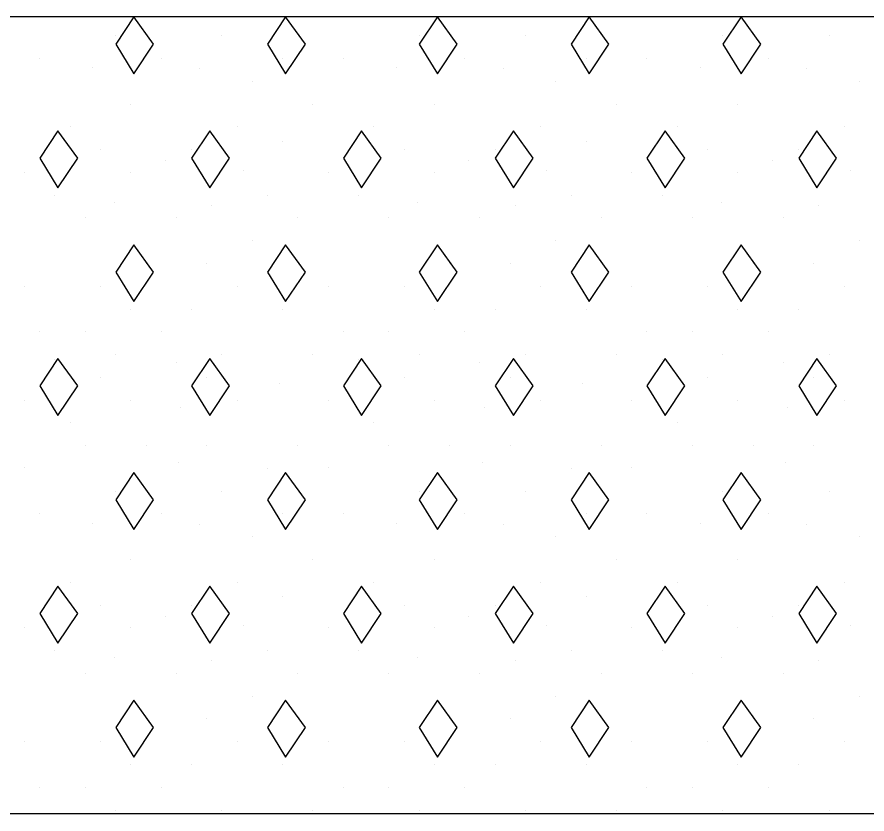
# Model space of a CAD drawing. Extents: x 1313964 to 1316843, y 2087046 to 2096619.
# Drawn here: x 1314422.378 to 1314425.784, y 2089333.909 to 2089337.102 of the extents above; entities that cross this region are included whole.
import ezdxf

# ---------------------------------------------------------------- set-up
doc = ezdxf.new("R2010")
doc.units = 0
doc.layers.add('B-Sub-Contour', color=7, linetype='Continuous')
doc.layers.add('Default', color=7, linetype='Continuous')

# ---------------------------------------------------------------- blocks, each defined once
blk = doc.blocks.new('POINT_DISPLAY')
at = {"layer": 'Default'}
blk.add_line((0, 0), (0, 0), dxfattribs=at)

msp = doc.modelspace()

# ---------------------------------------------------------------- linework, layer by layer
at = {"layer": 'B-Sub-Contour'}
for points in [[(1314445.973, 2089337.1016), (1314410.9731, 2089337.1016)], [(1314445.973, 2089333.909), (1314410.9731, 2089333.909)]]:
    msp.add_lwpolyline(points, dxfattribs=at)
for points in [[(1314422.8467, 2089337.1016), (1314422.7738, 2089336.9921), (1314422.8467, 2089336.8735), (1314422.9258, 2089336.9921)], [(1314423.4548, 2089337.1016), (1314423.3819, 2089336.9921), (1314423.4548, 2089336.8735), (1314423.5339, 2089336.9921)], [(1314424.0629, 2089337.1016), (1314423.99, 2089336.9921), (1314424.0629, 2089336.8735), (1314424.142, 2089336.9921)], [(1314424.671, 2089337.1016), (1314424.5981, 2089336.9921), (1314424.671, 2089336.8735), (1314424.7501, 2089336.9921)], [(1314425.2792, 2089337.1016), (1314425.2062, 2089336.9921), (1314425.2792, 2089336.8735), (1314425.3582, 2089336.9921)], [(1314422.5427, 2089336.6455), (1314422.4697, 2089336.536), (1314422.5427, 2089336.4174), (1314422.6217, 2089336.536)], [(1314423.1508, 2089336.6455), (1314423.0778, 2089336.536), (1314423.1508, 2089336.4174), (1314423.2298, 2089336.536)], [(1314423.7589, 2089336.6455), (1314423.6859, 2089336.536), (1314423.7589, 2089336.4174), (1314423.8379, 2089336.536)], [(1314424.367, 2089336.6455), (1314424.294, 2089336.536), (1314424.367, 2089336.4174), (1314424.446, 2089336.536)], [(1314424.9751, 2089336.6455), (1314424.9021, 2089336.536), (1314424.9751, 2089336.4174), (1314425.0542, 2089336.536)], [(1314425.5832, 2089336.6455), (1314425.5102, 2089336.536), (1314425.5832, 2089336.4174), (1314425.6623, 2089336.536)], [(1314422.8467, 2089336.1894), (1314422.7738, 2089336.0799), (1314422.8467, 2089335.9614), (1314422.9258, 2089336.0799)], [(1314423.4548, 2089336.1894), (1314423.3819, 2089336.0799), (1314423.4548, 2089335.9614), (1314423.5339, 2089336.0799)], [(1314424.0629, 2089336.1894), (1314423.99, 2089336.0799), (1314424.0629, 2089335.9614), (1314424.142, 2089336.0799)], [(1314424.671, 2089336.1894), (1314424.5981, 2089336.0799), (1314424.671, 2089335.9614), (1314424.7501, 2089336.0799)], [(1314425.2792, 2089336.1894), (1314425.2062, 2089336.0799), (1314425.2792, 2089335.9614), (1314425.3582, 2089336.0799)], [(1314422.5427, 2089335.7333), (1314422.4697, 2089335.6239), (1314422.5427, 2089335.5053), (1314422.6217, 2089335.6239)], [(1314423.1508, 2089335.7333), (1314423.0778, 2089335.6239), (1314423.1508, 2089335.5053), (1314423.2298, 2089335.6239)], [(1314423.7589, 2089335.7333), (1314423.6859, 2089335.6239), (1314423.7589, 2089335.5053), (1314423.8379, 2089335.6239)], [(1314424.367, 2089335.7333), (1314424.294, 2089335.6239), (1314424.367, 2089335.5053), (1314424.446, 2089335.6239)], [(1314424.9751, 2089335.7333), (1314424.9021, 2089335.6239), (1314424.9751, 2089335.5053), (1314425.0542, 2089335.6239)], [(1314425.5832, 2089335.7333), (1314425.5102, 2089335.6239), (1314425.5832, 2089335.5053), (1314425.6623, 2089335.6239)], [(1314422.8467, 2089335.2772), (1314422.7738, 2089335.1678), (1314422.8467, 2089335.0492), (1314422.9258, 2089335.1678)], [(1314423.4548, 2089335.2772), (1314423.3819, 2089335.1678), (1314423.4548, 2089335.0492), (1314423.5339, 2089335.1678)], [(1314424.0629, 2089335.2772), (1314423.99, 2089335.1678), (1314424.0629, 2089335.0492), (1314424.142, 2089335.1678)], [(1314424.671, 2089335.2772), (1314424.5981, 2089335.1678), (1314424.671, 2089335.0492), (1314424.7501, 2089335.1678)], [(1314425.2792, 2089335.2772), (1314425.2062, 2089335.1678), (1314425.2792, 2089335.0492), (1314425.3582, 2089335.1678)], [(1314422.5427, 2089334.8212), (1314422.4697, 2089334.7117), (1314422.5427, 2089334.5931), (1314422.6217, 2089334.7117)], [(1314423.1508, 2089334.8212), (1314423.0778, 2089334.7117), (1314423.1508, 2089334.5931), (1314423.2298, 2089334.7117)], [(1314423.7589, 2089334.8212), (1314423.6859, 2089334.7117), (1314423.7589, 2089334.5931), (1314423.8379, 2089334.7117)], [(1314424.367, 2089334.8212), (1314424.294, 2089334.7117), (1314424.367, 2089334.5931), (1314424.446, 2089334.7117)], [(1314424.9751, 2089334.8212), (1314424.9021, 2089334.7117), (1314424.9751, 2089334.5931), (1314425.0542, 2089334.7117)], [(1314425.5832, 2089334.8212), (1314425.5102, 2089334.7117), (1314425.5832, 2089334.5931), (1314425.6623, 2089334.7117)], [(1314422.8467, 2089334.3651), (1314422.7738, 2089334.2556), (1314422.8467, 2089334.137), (1314422.9258, 2089334.2556)], [(1314423.4548, 2089334.3651), (1314423.3819, 2089334.2556), (1314423.4548, 2089334.137), (1314423.5339, 2089334.2556)], [(1314424.0629, 2089334.3651), (1314423.99, 2089334.2556), (1314424.0629, 2089334.137), (1314424.142, 2089334.2556)], [(1314424.671, 2089334.3651), (1314424.5981, 2089334.2556), (1314424.671, 2089334.137), (1314424.7501, 2089334.2556)], [(1314425.2792, 2089334.3651), (1314425.2062, 2089334.2556), (1314425.2792, 2089334.137), (1314425.3582, 2089334.2556)]]:
    msp.add_lwpolyline(points, close=True, dxfattribs=at)

# ---------------------------------------------------------------- block references
at = {"layer": 'B-Sub-Contour', "xscale": 0.0299265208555, "yscale": 0.019951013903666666, "rotation": 90}
for p in [(1314422.7738, 2089337.0263), (1314423.1994, 2089337.0263), (1314423.99, 2089337.0263), (1314424.4156, 2089337.0263), (1314425.2062, 2089337.0263), (1314425.6319, 2089337.0263), (1314422.4697, 2089336.9351), (1314422.9562, 2089336.9351), (1314423.4427, 2089336.9351), (1314423.6859, 2089336.9351), (1314424.1724, 2089336.9351), (1314424.6589, 2089336.9351), (1314424.9021, 2089336.9351), (1314425.3886, 2089336.9351), (1314422.6825, 2089336.8977), (1314423.111, 2089336.8936), (1314423.8988, 2089336.8977), (1314424.3272, 2089336.8936), (1314425.115, 2089336.8977), (1314425.5434, 2089336.8936), (1314423.3211, 2089336.8439), (1314424.5373, 2089336.8439), (1314425.7535, 2089336.8439), (1314422.8346, 2089336.7526), (1314423.5643, 2089336.7526), (1314424.0508, 2089336.7526), (1314424.7805, 2089336.7526), (1314425.267, 2089336.7526), (1314422.5913, 2089336.6614), (1314423.2602, 2089336.6614), (1314423.8075, 2089336.6614), (1314424.4765, 2089336.6614), (1314425.0238, 2089336.6614), (1314425.6927, 2089336.6614), (1314423.4427, 2089336.6038), (1314424.6589, 2089336.6038), (1314422.7129, 2089336.5702), (1314423.0778, 2089336.5702), (1314423.9292, 2089336.5702), (1314424.294, 2089336.5702), (1314425.1454, 2089336.5702), (1314425.5102, 2089336.5702), (1314422.9728, 2089336.525), (1314424.189, 2089336.525), (1314425.4052, 2089336.525), (1314422.4089, 2089336.479), (1314422.8346, 2089336.479), (1314423.2851, 2089336.4878), (1314423.6251, 2089336.479), (1314424.0508, 2089336.479), (1314424.5013, 2089336.4878), (1314424.8413, 2089336.479), (1314425.267, 2089336.479), (1314425.7175, 2089336.4878), (1314422.5305, 2089336.3878), (1314423.3819, 2089336.3878), (1314423.7467, 2089336.3878), (1314424.5981, 2089336.3878), (1314424.9629, 2089336.3878), (1314422.7682, 2089336.3593), (1314423.158, 2089336.3469), (1314423.9844, 2089336.3593), (1314424.3742, 2089336.3469), (1314425.2007, 2089336.3593), (1314425.5904, 2089336.3469), (1314422.6521, 2089336.2966), (1314423.017, 2089336.2966), (1314423.5035, 2089336.2966), (1314423.8683, 2089336.2966), (1314424.2332, 2089336.2966), (1314424.7197, 2089336.2966), (1314425.0846, 2089336.2966), (1314425.4494, 2089336.2966), (1314423.3211, 2089336.2054), (1314424.5373, 2089336.2054), (1314425.7535, 2089336.2054), (1314422.8954, 2089336.1141), (1314423.1386, 2089336.1141), (1314424.1116, 2089336.1141), (1314424.3548, 2089336.1141), (1314425.3278, 2089336.1141), (1314425.571, 2089336.1141), (1314422.4089, 2089336.0229), (1314422.7129, 2089336.0229), (1314423.2602, 2089336.0229), (1314423.6251, 2089336.0229), (1314423.9292, 2089336.0229), (1314424.4765, 2089336.0229), (1314424.8413, 2089336.0229), (1314425.1454, 2089336.0229), (1314425.6927, 2089336.0229), (1314422.8346, 2089335.9317), (1314423.0778, 2089335.9317), (1314423.4427, 2089335.9317), (1314424.0508, 2089335.9317), (1314424.294, 2089335.9317), (1314424.6589, 2089335.9317), (1314425.267, 2089335.9317), (1314425.5102, 2089335.9317), (1314422.4697, 2089335.8405), (1314422.6521, 2089335.8405), (1314422.9562, 2089335.8405), (1314423.6859, 2089335.8405), (1314423.8683, 2089335.8405), (1314424.1724, 2089335.8405), (1314424.9021, 2089335.8405), (1314425.0846, 2089335.8405), (1314425.3886, 2089335.8405), (1314422.7738, 2089335.7493), (1314423.1994, 2089335.7493), (1314423.5643, 2089335.7493), (1314423.99, 2089335.7493), (1314424.4156, 2089335.7493), (1314424.7805, 2089335.7493), (1314425.2062, 2089335.7493), (1314425.6319, 2089335.7493), (1314422.5305, 2089335.7287), (1314423.017, 2089335.7173), (1314423.7467, 2089335.7287), (1314424.2332, 2089335.7173), (1314424.9629, 2089335.7287), (1314425.4494, 2089335.7173), (1314422.7129, 2089335.6581), (1314423.1386, 2089335.6581), (1314423.4289, 2089335.6328), (1314423.9292, 2089335.6581), (1314424.3548, 2089335.6581), (1314424.6451, 2089335.6328), (1314425.1454, 2089335.6581), (1314425.571, 2089335.6581), (1314422.4089, 2089335.5668), (1314422.8346, 2089335.5668), (1314423.2602, 2089335.5668), (1314423.6251, 2089335.5668), (1314424.0508, 2089335.5668), (1314424.4765, 2089335.5668), (1314424.8413, 2089335.5668), (1314425.267, 2089335.5668), (1314425.6927, 2089335.5668), (1314423.0336, 2089335.5375), (1314424.2498, 2089335.5375), (1314425.466, 2089335.5375), (1314422.5913, 2089335.4756), (1314423.8075, 2089335.4756), (1314425.0238, 2089335.4756), (1314422.6521, 2089335.3844), (1314422.8954, 2089335.3844), (1314423.1386, 2089335.3844), (1314423.5035, 2089335.3844), (1314423.8683, 2089335.3844), (1314424.1116, 2089335.3844), (1314424.3548, 2089335.3844), (1314424.7197, 2089335.3844), (1314425.0846, 2089335.3844), (1314425.3278, 2089335.3844), (1314425.571, 2089335.3844), (1314422.4089, 2089335.2973), (1314423.0253, 2089335.3178), (1314423.3819, 2089335.2932), (1314423.6251, 2089335.2973), (1314424.2415, 2089335.3178), (1314424.5981, 2089335.2932), (1314424.8413, 2089335.2973), (1314425.4577, 2089335.3178), (1314422.7738, 2089335.202), (1314423.1994, 2089335.202), (1314423.99, 2089335.202), (1314424.4156, 2089335.202), (1314425.2062, 2089335.202), (1314425.6319, 2089335.202), (1314422.4697, 2089335.1108), (1314422.9562, 2089335.1108), (1314423.4427, 2089335.1108), (1314423.6859, 2089335.1108), (1314424.1724, 2089335.1108), (1314424.6589, 2089335.1108), (1314424.9021, 2089335.1108), (1314425.3886, 2089335.1108), (1314422.6825, 2089335.0734), (1314423.111, 2089335.0693), (1314423.8988, 2089335.0734), (1314424.3272, 2089335.0693), (1314425.115, 2089335.0734), (1314425.5434, 2089335.0693), (1314423.3211, 2089335.0195), (1314424.5373, 2089335.0195), (1314425.7535, 2089335.0195), (1314422.8346, 2089334.9283), (1314423.5643, 2089334.9283), (1314424.0508, 2089334.9283), (1314424.7805, 2089334.9283), (1314425.267, 2089334.9283), (1314422.5913, 2089334.8371), (1314423.2602, 2089334.8371), (1314423.8075, 2089334.8371), (1314424.4765, 2089334.8371), (1314425.0238, 2089334.8371), (1314425.6927, 2089334.8371), (1314423.4427, 2089334.7794), (1314424.6589, 2089334.7794), (1314422.7129, 2089334.7459), (1314423.0778, 2089334.7459), (1314423.9292, 2089334.7459), (1314424.294, 2089334.7459), (1314425.1454, 2089334.7459), (1314425.5102, 2089334.7459), (1314422.9728, 2089334.7007), (1314424.189, 2089334.7007), (1314425.4052, 2089334.7007), (1314422.4089, 2089334.6547), (1314422.8346, 2089334.6547), (1314423.2851, 2089334.6634), (1314423.6251, 2089334.6547), (1314424.0508, 2089334.6547), (1314424.5013, 2089334.6634), (1314424.8413, 2089334.6547), (1314425.267, 2089334.6547), (1314425.7175, 2089334.6634), (1314422.5305, 2089334.5635), (1314423.3819, 2089334.5635), (1314423.7467, 2089334.5635), (1314424.5981, 2089334.5635), (1314424.9629, 2089334.5635), (1314422.7682, 2089334.535), (1314423.158, 2089334.5226), (1314423.9844, 2089334.535), (1314424.3742, 2089334.5226), (1314425.2007, 2089334.535), (1314425.5904, 2089334.5226), (1314422.6521, 2089334.4722), (1314423.017, 2089334.4722), (1314423.5035, 2089334.4722), (1314423.8683, 2089334.4722), (1314424.2332, 2089334.4722), (1314424.7197, 2089334.4722), (1314425.0846, 2089334.4722), (1314425.4494, 2089334.4722), (1314423.3211, 2089334.381), (1314424.5373, 2089334.381), (1314425.7535, 2089334.381), (1314422.8954, 2089334.2898), (1314423.1386, 2089334.2898), (1314424.1116, 2089334.2898), (1314424.3548, 2089334.2898), (1314425.3278, 2089334.2898), (1314425.571, 2089334.2898), (1314422.4089, 2089334.1986), (1314422.7129, 2089334.1986), (1314423.2602, 2089334.1986), (1314423.6251, 2089334.1986), (1314423.9292, 2089334.1986), (1314424.4765, 2089334.1986), (1314424.8413, 2089334.1986), (1314425.1454, 2089334.1986), (1314425.6927, 2089334.1986), (1314422.8346, 2089334.1074), (1314423.0778, 2089334.1074), (1314423.4427, 2089334.1074), (1314424.0508, 2089334.1074), (1314424.294, 2089334.1074), (1314424.6589, 2089334.1074), (1314425.267, 2089334.1074), (1314425.5102, 2089334.1074), (1314422.4697, 2089334.0162), (1314422.6521, 2089334.0162), (1314422.9562, 2089334.0162), (1314423.6859, 2089334.0162), (1314423.8683, 2089334.0162), (1314424.1724, 2089334.0162), (1314424.9021, 2089334.0162), (1314425.0846, 2089334.0162), (1314425.3886, 2089334.0162), (1314422.7738, 2089333.925), (1314423.1994, 2089333.925), (1314423.5643, 2089333.925), (1314423.99, 2089333.925), (1314424.4156, 2089333.925), (1314424.7805, 2089333.925), (1314425.2062, 2089333.925), (1314425.6319, 2089333.925)]:
    msp.add_blockref('POINT_DISPLAY', p, dxfattribs=at)

doc.saveas('drawing.dxf')
